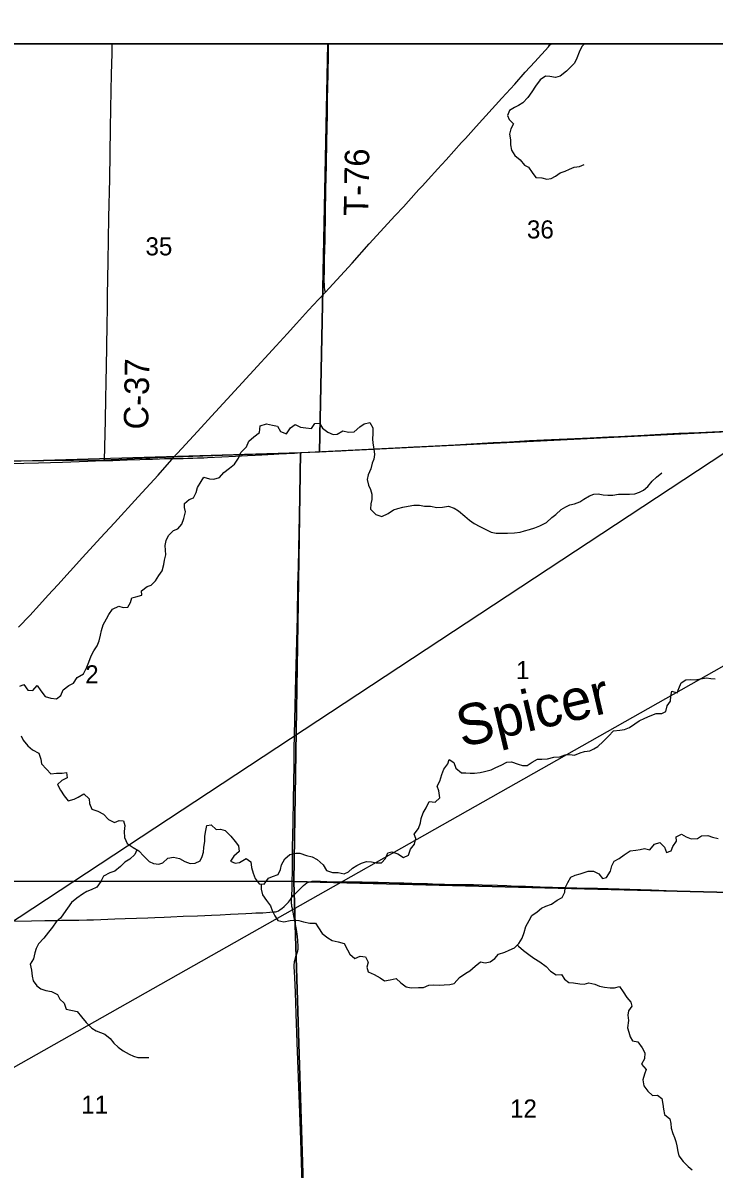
# Model space of a CAD drawing. Extents: x 0 to 34, y 0 to 22.
# Drawn here: x 7.652 to 8.453, y 19.597 to 20.924 of the extents above; entities that cross this region are included whole.
import ezdxf

# ---------------------------------------------------------------- set-up
doc = ezdxf.new("R2010")
doc.units = 0
for name, color, linetype in [('GM_X_County', 7, 'Continuous'), ('GM_X_County_Road', 7, 'Continuous'), ('GM_X_County_Road_Text', 7, 'Continuous'), ('GM_X_Minor_River', 7, 'Continuous'), ('GM_X_Minor_River_Text', 7, 'Continuous'), ('GM_X_Section', 7, 'Continuous'), ('GM_X_Section_Text', 7, 'Continuous'), ('GM_X_State_Route', 7, 'Continuous'), ('GM_X_Township', 7, 'Continuous'), ('GM_X_Township_Road', 7, 'Continuous'), ('GM_X_Township_Road_Text', 7, 'Continuous'), ('SH_Data', 7, 'Continuous'), ('SH_Text', 7, 'Continuous')]:
    doc.layers.add(name, color=color, linetype=linetype)

msp = doc.modelspace()

# ---------------------------------------------------------------- linework, layer by layer
at = {"layer": 'GM_X_County'}
msp.add_lwpolyline([(9.4, 14.3965), (9.4, 20.9), (2.6, 20.9), (2.6, 14.4092)], dxfattribs=at)
at = {"layer": 'GM_X_County_Road'}
for points in [[(7.7466, 20.4172), (7.7478, 20.464), (7.7482, 20.4889), (7.7485, 20.5075), (7.7493, 20.5473), (7.7497, 20.5762), (7.75, 20.5917), (7.7502, 20.6082), (7.751, 20.6477), (7.7518, 20.6986), (7.7527, 20.7434), (7.7535, 20.8018), (7.754, 20.8251), (7.7549, 20.8652), (7.7551, 20.8764), (7.7555, 20.8891), (7.7556, 20.9)], [(7.9742, 20.4263), (7.9996, 20.4275), (8.0207, 20.4286), (8.0291, 20.429), (8.0468, 20.4299), (8.0617, 20.4306), (8.0729, 20.4311), (8.0794, 20.4315), (8.1051, 20.433), (8.1343, 20.4344), (8.1654, 20.436), (8.197, 20.4379), (8.2162, 20.4389), (8.2392, 20.4402), (8.256, 20.441), (8.3094, 20.4436), (8.3311, 20.4446), (8.3423, 20.4452), (8.3721, 20.4467), (8.3913, 20.4477), (8.4124, 20.4487), (8.4354, 20.4497), (8.4835, 20.452), (8.501, 20.4526)], [(7.6219, 20.4132), (7.6533, 20.414), (7.6704, 20.4145), (7.698, 20.4154), (7.7173, 20.4161), (7.7272, 20.4164), (7.7361, 20.4168), (7.7466, 20.4172)], [(7.7466, 20.4172), (7.7563, 20.4173), (7.7645, 20.4176), (7.7731, 20.4179), (7.7877, 20.4184), (7.7945, 20.4187), (7.7973, 20.4187), (7.8023, 20.4188), (7.8103, 20.4192), (7.8162, 20.4194), (7.8224, 20.4195), (7.8256, 20.4195)], [(7.8256, 20.4195), (7.8265, 20.4196), (7.8295, 20.4195), (7.8332, 20.4195), (7.8378, 20.4196), (7.8433, 20.4199), (7.8492, 20.4201), (7.8545, 20.4202), (7.8579, 20.4203), (7.8619, 20.4204), (7.866, 20.4206), (7.8827, 20.4216), (7.8985, 20.4224), (7.9125, 20.4231), (7.9212, 20.4235), (7.9292, 20.4239), (7.9429, 20.4246), (7.9488, 20.4249), (7.9668, 20.4259), (7.9742, 20.4263)]]:
    msp.add_lwpolyline(points, dxfattribs=at)
at = {"layer": 'GM_X_Minor_River'}
for points in [[(8.3031, 20.9), (8.3001, 20.8967), (8.297, 20.8901), (8.2941, 20.8831), (8.2916, 20.8776), (8.2821, 20.8682), (8.2747, 20.8625), (8.2694, 20.8609), (8.263, 20.8618), (8.2579, 20.8624), (8.2516, 20.8581), (8.2461, 20.8508), (8.2419, 20.8443), (8.2373, 20.8377), (8.2316, 20.8315), (8.2266, 20.8285), (8.2219, 20.8261), (8.216, 20.8227), (8.2137, 20.817), (8.2156, 20.8121), (8.2206, 20.8073), (8.2178, 20.8012), (8.2162, 20.7952), (8.2173, 20.7887), (8.2173, 20.7827), (8.2184, 20.7768), (8.2221, 20.7705), (8.2283, 20.7653), (8.2334, 20.7594), (8.2383, 20.7571), (8.2424, 20.7509), (8.2466, 20.745), (8.2537, 20.7447), (8.2592, 20.7432), (8.2645, 20.7437), (8.2695, 20.7467), (8.2748, 20.7505), (8.2808, 20.7522), (8.2858, 20.7548), (8.2911, 20.757), (8.2971, 20.7579), (8.3028, 20.7602)], [(7.6484, 20.1558), (7.6533, 20.1578), (7.658, 20.1514), (7.6637, 20.1508), (7.6688, 20.1566), (7.6731, 20.1505), (7.6778, 20.144), (7.6846, 20.1421), (7.691, 20.1413), (7.696, 20.1449), (7.6988, 20.1515), (7.7053, 20.1568), (7.7106, 20.1594), (7.7152, 20.166), (7.7222, 20.1702), (7.7264, 20.1779), (7.7285, 20.1836), (7.7314, 20.191), (7.7343, 20.1968), (7.7383, 20.2027), (7.7406, 20.2082), (7.7422, 20.215), (7.7431, 20.2203), (7.7452, 20.2269), (7.7489, 20.2337), (7.7519, 20.2388), (7.7561, 20.2452), (7.7633, 20.2484), (7.7684, 20.2469), (7.7739, 20.2472), (7.7768, 20.2529), (7.7783, 20.2582), (7.7831, 20.2595), (7.7899, 20.2612), (7.7894, 20.2661), (7.796, 20.2714), (7.8009, 20.2727), (7.8057, 20.278), (7.8097, 20.2842), (7.8135, 20.2893), (7.8153, 20.2967), (7.8162, 20.3016), (7.8176, 20.3079), (7.8174, 20.3135), (7.8169, 20.3187), (7.8181, 20.3244), (7.8209, 20.3302), (7.8268, 20.3362), (7.8316, 20.3381), (7.8362, 20.3436), (7.8388, 20.3502), (7.8406, 20.3576), (7.8395, 20.3627), (7.8395, 20.3675), (7.845, 20.3722), (7.8498, 20.374), (7.8528, 20.3801), (7.8546, 20.386), (7.8588, 20.393), (7.8618, 20.3979), (7.8684, 20.3959), (7.8734, 20.3957), (7.88, 20.3974), (7.8851, 20.4034), (7.8916, 20.4085), (7.8973, 20.4128), (7.9019, 20.4198), (7.9047, 20.4264), (7.9114, 20.433), (7.9139, 20.4395), (7.9198, 20.4446), (7.9264, 20.4495), (7.9271, 20.4572), (7.9344, 20.4595), (7.9413, 20.4583), (7.9471, 20.4571), (7.9507, 20.451), (7.9576, 20.448), (7.9624, 20.4549), (7.9676, 20.4591), (7.974, 20.4558), (7.98, 20.4552), (7.9868, 20.4544), (7.9903, 20.4601), (7.9959, 20.4603), (7.9993, 20.4546), (8.0055, 20.4502), (8.0116, 20.4473), (8.0165, 20.4478), (8.0229, 20.4514), (8.0294, 20.4502), (8.0362, 20.4506), (8.0428, 20.4564)], [(8.0428, 20.4564), (8.0476, 20.4598), (8.0542, 20.4611), (8.0576, 20.4552), (8.0577, 20.4483), (8.0575, 20.4423), (8.0577, 20.4373), (8.0588, 20.4307), (8.0595, 20.4243), (8.0589, 20.4189), (8.0571, 20.414), (8.0552, 20.4076), (8.0523, 20.4008), (8.0512, 20.3951), (8.0525, 20.3885), (8.0551, 20.3837), (8.0564, 20.3782), (8.0565, 20.3721), (8.0555, 20.3672), (8.0549, 20.3608), (8.0613, 20.3548), (8.0683, 20.3525), (8.0753, 20.3557), (8.0816, 20.36), (8.0867, 20.3617), (8.0924, 20.3632), (8.0987, 20.3643), (8.1053, 20.3654), (8.1117, 20.3654), (8.1174, 20.3642), (8.1246, 20.3645), (8.1319, 20.3626), (8.1386, 20.3631), (8.1454, 20.3642), (8.152, 20.3621), (8.1569, 20.3589), (8.1642, 20.3526), (8.1699, 20.3482), (8.1753, 20.3443), (8.1818, 20.3409), (8.187, 20.338), (8.195, 20.3344), (8.2006, 20.3332), (8.2074, 20.333), (8.2139, 20.3329), (8.2218, 20.3333), (8.2283, 20.3342), (8.2334, 20.3357), (8.2394, 20.3372), (8.2453, 20.3394), (8.2514, 20.3416), (8.259, 20.3456), (8.2651, 20.3512), (8.2698, 20.3548), (8.2761, 20.3605), (8.2814, 20.3635), (8.2861, 20.3657), (8.2914, 20.367), (8.2975, 20.3693), (8.3024, 20.3726), (8.3087, 20.3762), (8.3138, 20.3783), (8.3187, 20.3786), (8.3248, 20.3774), (8.3299, 20.377), (8.336, 20.3772), (8.3424, 20.3781), (8.3498, 20.3784), (8.3551, 20.3782), (8.3615, 20.3786), (8.3666, 20.3806), (8.3715, 20.3827), (8.3763, 20.3872), (8.3816, 20.3931), (8.3864, 20.3978), (8.3927, 20.403)], [(8.113, 19.9975), (8.1138, 20.0026), (8.1159, 20.0092), (8.1197, 20.0149), (8.1231, 20.0221), (8.1298, 20.0215), (8.1353, 20.0266), (8.1342, 20.0347), (8.1321, 20.0401), (8.1352, 20.0457), (8.1377, 20.0535), (8.14, 20.0597), (8.1446, 20.066), (8.1463, 20.0711), (8.1516, 20.0674), (8.1538, 20.061), (8.1604, 20.0554), (8.1653, 20.0554), (8.1706, 20.0552), (8.1757, 20.0552), (8.182, 20.0559), (8.1871, 20.057), (8.1949, 20.0589), (8.2002, 20.0615), (8.2066, 20.0645), (8.2129, 20.068), (8.2186, 20.0682), (8.2261, 20.0655), (8.231, 20.0638), (8.2365, 20.0641), (8.2422, 20.0677), (8.2485, 20.0713), (8.2534, 20.0714), (8.2602, 20.0716), (8.2674, 20.0736), (8.2746, 20.074), (8.2808, 20.0762), (8.286, 20.0766), (8.2913, 20.0761), (8.2981, 20.0786), (8.303, 20.0801), (8.3091, 20.081), (8.3138, 20.0832), (8.3186, 20.086), (8.3248, 20.0917), (8.3309, 20.0979), (8.3368, 20.1043), (8.344, 20.105), (8.3493, 20.1056), (8.355, 20.1078), (8.3613, 20.1122), (8.3662, 20.1157), (8.3728, 20.1187), (8.3791, 20.1213), (8.3861, 20.1242), (8.3925, 20.1243), (8.3973, 20.1264), (8.399, 20.133), (8.4028, 20.1383), (8.4029, 20.1443), (8.4044, 20.15), (8.4105, 20.1483), (8.4122, 20.1532), (8.4151, 20.1596), (8.4204, 20.1632), (8.4259, 20.1634), (8.4314, 20.1632), (8.4374, 20.1643), (8.4444, 20.1654), (8.4493, 20.1649), (8.4546, 20.1643)], [(7.6501, 20.0985), (7.6525, 20.0932), (7.6578, 20.0869), (7.6634, 20.0821), (7.6706, 20.0781), (7.6728, 20.0713), (7.6738, 20.0658), (7.6796, 20.0598), (7.6845, 20.0545), (7.6909, 20.0549), (7.6977, 20.055)], [(7.6977, 20.055), (7.7026, 20.0559), (7.7035, 20.0495), (7.6973, 20.0465), (7.6923, 20.0418), (7.6959, 20.0353), (7.6998, 20.0288), (7.7047, 20.0231), (7.7114, 20.025), (7.7163, 20.0272), (7.7229, 20.0312), (7.7288, 20.0252), (7.7293, 20.0199), (7.7321, 20.0133), (7.7391, 20.0112), (7.7455, 20.0075), (7.7515, 20.0014), (7.7583, 19.998), (7.7636, 20.0002), (7.7687, 19.9998), (7.7702, 19.9943), (7.7696, 19.9877), (7.7697, 19.9806), (7.7731, 19.9736), (7.7799, 19.969), (7.7865, 19.965), (7.7923, 19.9591), (7.7985, 19.9526), (7.8034, 19.9503), (7.8095, 19.9497), (7.8144, 19.9512), (7.8201, 19.9567), (7.8265, 19.9576), (7.8335, 19.9562), (7.8398, 19.9526), (7.846, 19.9506), (7.8518, 19.951), (7.8577, 19.9536), (7.86, 19.9585), (7.8616, 19.9634), (7.862, 19.9689), (7.8628, 19.9763), (7.8628, 19.9822), (7.864, 19.9885), (7.8653, 19.9945), (7.8705, 19.9953), (7.8761, 19.9899), (7.881, 19.9903), (7.8867, 19.9887), (7.8931, 19.982), (7.8983, 19.9761), (7.9021, 19.971), (7.9026, 19.9642), (7.8967, 19.9589), (7.8927, 19.9532), (7.898, 19.9509), (7.9031, 19.9515), (7.9109, 19.9562), (7.9162, 19.9523), (7.9171, 19.9457), (7.9189, 19.9394), (7.9215, 19.9332), (7.9261, 19.9269), (7.9317, 19.9265), (7.9367, 19.9333), (7.9416, 19.9353), (7.9481, 19.9379), (7.9507, 19.9436), (7.9519, 19.9491), (7.9557, 19.9559), (7.9616, 19.961), (7.9683, 19.9625), (7.9732, 19.9623), (7.9809, 19.9596), (7.9873, 19.958), (7.9932, 19.9551), (8.0003, 19.9488), (8.0039, 19.9422), (8.0109, 19.9402), (8.0177, 19.9402), (8.0245, 19.9386), (8.0294, 19.9407), (8.0342, 19.9452), (8.0393, 19.9482), (8.0444, 19.9509), (8.0503, 19.9529), (8.056, 19.9525), (8.0614, 19.9511), (8.0677, 19.9513), (8.0723, 19.9564), (8.0749, 19.9628), (8.0797, 19.9641), (8.0865, 19.9616), (8.0933, 19.9574), (8.0991, 19.9602), (8.1015, 19.967), (8.1058, 19.9729), (8.1076, 19.9793), (8.1055, 19.9843), (8.1105, 19.9909), (8.113, 19.9975)], [(7.9282, 19.9267), (7.9283, 19.9208), (7.9298, 19.9141), (7.9343, 19.9077), (7.939, 19.9014), (7.9412, 19.8959), (7.944, 19.89), (7.9476, 19.8845), (7.9545, 19.8829), (7.9619, 19.8844), (7.967, 19.8849), (7.9721, 19.8845), (7.9772, 19.883), (7.9846, 19.8814), (7.9914, 19.8812), (7.9946, 19.8759), (7.9989, 19.8694), (8.0055, 19.8642), (8.0106, 19.8614), (8.0174, 19.8598), (8.0244, 19.8577), (8.0283, 19.8503), (8.0311, 19.8455), (8.037, 19.8405), (8.043, 19.843), (8.0491, 19.8422), (8.0523, 19.8361), (8.0507, 19.8302), (8.0524, 19.8249), (8.0592, 19.822), (8.0663, 19.8182), (8.0712, 19.8147), (8.0779, 19.8157), (8.0847, 19.8171), (8.0901, 19.8122), (8.0962, 19.8076), (8.1022, 19.8066), (8.1107, 19.8067), (8.1164, 19.8067), (8.1225, 19.8097), (8.1283, 19.8101), (8.1346, 19.8095), (8.1403, 19.8098), (8.1469, 19.8105), (8.152, 19.8116), (8.1581, 19.8184), (8.1655, 19.8235), (8.1702, 19.8263), (8.1763, 19.8316), (8.1824, 19.8367), (8.1877, 19.8355), (8.1938, 19.8366), (8.1989, 19.8404), (8.2035, 19.8453), (8.2107, 19.8479), (8.2158, 19.85), (8.2219, 19.8528), (8.2268, 19.8579), (8.2308, 19.8639), (8.2329, 19.8707), (8.2352, 19.8774), (8.2387, 19.8843), (8.2421, 19.8902), (8.248, 19.8943), (8.253, 19.8989), (8.2583, 19.9009), (8.2647, 19.9035), (8.2715, 19.9079), (8.2771, 19.9111), (8.2801, 19.9171), (8.2805, 19.9224), (8.2838, 19.9283), (8.2872, 19.9345), (8.2923, 19.9371), (8.2978, 19.9384), (8.3026, 19.9401), (8.3073, 19.9416), (8.3134, 19.9414), (8.3196, 19.9383), (8.3237, 19.9332), (8.3286, 19.9343), (8.3332, 19.9415), (8.3346, 19.9477), (8.3374, 19.953), (8.3433, 19.9562), (8.349, 19.9605), (8.3561, 19.965), (8.3625, 19.966), (8.3676, 19.9667), (8.3725, 19.9678), (8.3786, 19.9664), (8.3843, 19.9728), (8.3904, 19.9749), (8.3958, 19.9692), (8.3979, 19.9631), (8.4035, 19.9652), (8.4053, 19.9703), (8.4095, 19.9763), (8.4091, 19.9812), (8.4154, 19.9844), (8.421, 19.9812)], [(8.421, 19.9812), (8.4265, 19.9789), (8.4339, 19.9794), (8.4388, 19.9826), (8.4458, 19.9829), (8.4513, 19.9808), (8.4581, 19.9796)], [(7.7842, 19.9664), (7.7819, 19.961), (7.776, 19.9554), (7.7703, 19.952), (7.7652, 19.9469), (7.7587, 19.9415), (7.7527, 19.9398), (7.7456, 19.9358), (7.7424, 19.9296), (7.738, 19.9232), (7.7312, 19.92), (7.7264, 19.9179), (7.7211, 19.9149), (7.7147, 19.9102), (7.7084, 19.9053), (7.7038, 19.8989), (7.699, 19.8923), (7.6958, 19.887), (7.6907, 19.8827), (7.6863, 19.8766), (7.6819, 19.8708), (7.6762, 19.8638), (7.6703, 19.8576), (7.6676, 19.8521), (7.6659, 19.847), (7.6645, 19.84), (7.6607, 19.8339), (7.6622, 19.8271), (7.6629, 19.8199), (7.6642, 19.8147), (7.6681, 19.8088), (7.673, 19.8054), (7.6789, 19.8035), (7.6851, 19.8023), (7.6921, 19.7988), (7.6949, 19.7935), (7.7, 19.7886), (7.7022, 19.7819), (7.715, 19.7792), (7.7199, 19.7727), (7.7256, 19.7662), (7.7321, 19.7599), (7.7372, 19.7565), (7.7421, 19.7546), (7.747, 19.7528), (7.7533, 19.7477), (7.7576, 19.7425), (7.7627, 19.7378), (7.7685, 19.7336), (7.7751, 19.7296), (7.7802, 19.7274), (7.7853, 19.7259), (7.798, 19.7258)], [(8.2251, 19.8561), (8.2266, 19.8546), (8.2322, 19.8497), (8.2385, 19.8449), (8.2443, 19.8409), (8.2511, 19.8367), (8.2586, 19.8311), (8.2635, 19.8256), (8.2703, 19.8216), (8.2762, 19.8218), (8.2799, 19.8164), (8.285, 19.8128), (8.2901, 19.8122), (8.2977, 19.8112), (8.3028, 19.8108), (8.3081, 19.8121), (8.3151, 19.8107), (8.3203, 19.8082), (8.3262, 19.8074), (8.3328, 19.8065), (8.3377, 19.8064), (8.3436, 19.8081), (8.3479, 19.8018), (8.352, 19.7953), (8.3569, 19.79), (8.3578, 19.7851), (8.3542, 19.78), (8.3532, 19.7747), (8.3542, 19.7686), (8.3528, 19.7603), (8.3543, 19.7551), (8.3558, 19.7496), (8.3588, 19.7449), (8.365, 19.7439), (8.3699, 19.737), (8.373, 19.7311), (8.3724, 19.7243), (8.3692, 19.7179), (8.3743, 19.712), (8.3727, 19.7063), (8.3706, 19.6999), (8.3719, 19.693), (8.3764, 19.6866), (8.382, 19.6818), (8.3875, 19.6821), (8.3926, 19.6783), (8.3937, 19.6719), (8.3946, 19.6658), (8.3959, 19.6597), (8.4019, 19.6546), (8.403, 19.6494), (8.4036, 19.6441), (8.4052, 19.6379), (8.4073, 19.6331), (8.409, 19.6284), (8.4101, 19.6234), (8.411, 19.6168), (8.4123, 19.612), (8.4175, 19.6054), (8.423, 19.5996), (8.4279, 19.5956)]]:
    msp.add_lwpolyline(points, dxfattribs=at)
at = {"layer": 'GM_X_Section'}
for p, q in [((8.0054, 20.9), (7.5044, 20.9)), ((8.5078, 20.9), (8.0054, 20.9))]:
    msp.add_line(p, q, dxfattribs=at)
for points in [[(7.5044, 20.9), (7.5099, 20.6643), (7.4912, 20.4118), (7.4943, 20.4122), (7.9738, 20.4266), (7.9957, 20.4274), (8.0054, 20.9)], [(8.0054, 20.9), (7.9957, 20.4274), (8.5001, 20.4524), (8.5078, 20.9)]]:
    msp.add_lwpolyline(points, dxfattribs=at)
for points in [[(7.9957, 20.4274), (8.5001, 20.4524), (8.4871, 19.9166), (7.9661, 19.9297), (7.9738, 20.4266)], [(7.4943, 20.4122), (7.9738, 20.4266), (7.9661, 19.9297), (7.4966, 19.9299)], [(7.4966, 19.9299), (7.9661, 19.9297), (7.9814, 19.4288), (7.5014, 19.4251)], [(7.9661, 19.9297), (8.4871, 19.9166), (8.4873, 19.9136), (8.4958, 19.4146), (7.9814, 19.4288)]]:
    msp.add_lwpolyline(points, close=True, dxfattribs=at)
at = {"layer": 'GM_X_State_Route'}
for points in [[(7.6815, 20.2613), (7.6925, 20.2733), (7.7213, 20.3047), (7.7422, 20.3277), (7.7583, 20.345), (7.7857, 20.3751), (7.8088, 20.4003), (7.8246, 20.4183), (7.8256, 20.4195), (7.8365, 20.4311), (7.8587, 20.4554), (7.8708, 20.4687), (7.8887, 20.4882), (7.915, 20.5168), (7.9457, 20.5502), (7.9584, 20.5639), (7.9693, 20.5758), (7.9833, 20.5912), (7.9949, 20.6038), (8.0028, 20.6123), (8.0071, 20.617), (8.0336, 20.6459), (8.0536, 20.6681), (8.0837, 20.7008), (8.0931, 20.7111), (8.1078, 20.7276), (8.111, 20.731), (8.1151, 20.7352), (8.1254, 20.7464), (8.1297, 20.7513), (8.1326, 20.7546), (8.1426, 20.7656), (8.1606, 20.7854), (8.165, 20.7902), (8.1775, 20.8041), (8.2071, 20.8368), (8.2221, 20.853), (8.2344, 20.867), (8.2456, 20.8791), (8.2611, 20.8965), (8.2626, 20.8981), (8.2644, 20.9)], [(7.6469, 20.2241), (7.66, 20.2378), (7.6712, 20.2499), (7.6815, 20.2613)]]:
    msp.add_lwpolyline(points, dxfattribs=at)
at = {"layer": 'GM_X_Township'}
msp.add_line((8.5077, 20.9), (5.5392, 20.9), dxfattribs=at)
for points in [[(5.5392, 20.9), (5.5101, 20.4256), (5.7064, 20.4262), (6.0458, 20.4245), (6.2038, 20.4227), (6.4871, 20.4167), (6.7389, 20.4145), (6.7822, 20.4149), (7.0235, 20.4144), (7.0997, 20.4161), (7.185, 20.4133), (7.2017, 20.4135), (7.3295, 20.4133), (7.7457, 20.4181), (7.8262, 20.4215), (7.9753, 20.4265), (8.5011, 20.4527), (8.5043, 20.6991), (8.5077, 20.9)], [(6.7822, 20.4149), (7.0235, 20.4144), (7.0997, 20.4161), (7.185, 20.4133), (7.2017, 20.4135), (7.3295, 20.4133), (7.7457, 20.4181), (7.8262, 20.4215), (7.9753, 20.4265), (8.5011, 20.4527), (8.493, 20.1675), (8.4861, 19.9159), (8.486, 19.9121), (8.4932, 19.4121), (8.4993, 18.91), (8.4999, 18.4019), (8.4971, 17.9043), (8.4927, 17.4064), (7.9915, 17.4046), (7.9762, 17.4045), (7.486, 17.4058), (7.4791, 17.4058), (6.9784, 17.4112), (6.8511, 17.4114)]]:
    msp.add_lwpolyline(points, dxfattribs=at)
at = {"layer": 'GM_X_Township_Road'}
for points in [[(8.0051, 20.8231), (8.0052, 20.8353), (8.0059, 20.8648), (8.0063, 20.8878), (8.0065, 20.9)], [(8.0028, 20.6123), (8.0022, 20.6145), (8.0019, 20.6158), (8.0016, 20.6174), (8.0015, 20.6197), (8.0014, 20.6265), (8.0015, 20.6373), (8.0017, 20.6504), (8.0023, 20.6727), (8.0028, 20.7035), (8.0033, 20.7312), (8.0039, 20.7594), (8.0043, 20.7871), (8.005, 20.8176), (8.0051, 20.8231)], [(7.9636, 19.9106), (7.9636, 19.911), (7.9638, 19.9122), (7.9639, 19.9146), (7.964, 19.9164), (7.9641, 19.9185), (7.9643, 19.9249), (7.9645, 19.946), (7.9647, 19.969), (7.9653, 19.9982), (7.9656, 20.024), (7.9664, 20.0646), (7.9666, 20.0827), (7.9676, 20.1333), (7.9684, 20.1659), (7.9702, 20.236), (7.9708, 20.2727), (7.9714, 20.2935), (7.9723, 20.3355), (7.9727, 20.3525), (7.9734, 20.3827), (7.9738, 20.3967), (7.974, 20.411), (7.9741, 20.4244), (7.9742, 20.4263)], [(7.9636, 19.9106), (7.9647, 19.9121), (7.9659, 19.9137), (7.9668, 19.9147), (7.9679, 19.9158), (7.9773, 19.9248), (7.9794, 19.9266), (7.9813, 19.928), (7.983, 19.9288), (7.9845, 19.9293), (7.9861, 19.9297), (7.9872, 19.9299), (7.9886, 19.93), (7.9915, 19.9301), (7.9971, 19.9299), (8.0045, 19.9297), (8.0132, 19.9293), (8.0219, 19.9291), (8.0287, 19.9292), (8.0349, 19.9292), (8.0415, 19.9291), (8.0452, 19.9291), (8.0523, 19.929), (8.0601, 19.9289), (8.0638, 19.9288), (8.0766, 19.9284), (8.089, 19.928), (8.0936, 19.9279), (8.1125, 19.9273), (8.1212, 19.9271), (8.1327, 19.9267), (8.1408, 19.9264), (8.1456, 19.9263), (8.1666, 19.9262), (8.1743, 19.9261), (8.1843, 19.9259), (8.202, 19.9252), (8.2131, 19.9248), (8.2181, 19.9246), (8.2346, 19.9242), (8.2517, 19.9235), (8.3084, 19.922), (8.3181, 19.9217), (8.3557, 19.9207), (8.3808, 19.92), (8.3975, 19.9193), (8.4603, 19.9173)], [(7.6427, 19.8835), (7.6622, 19.884), (7.6775, 19.8843), (7.6827, 19.8844), (7.6902, 19.8846), (7.697, 19.8848), (7.7054, 19.8849), (7.7169, 19.885), (7.7262, 19.8851), (7.7339, 19.8854), (7.7423, 19.8857), (7.7588, 19.8862), (7.7706, 19.8867), (7.797, 19.8876), (7.8051, 19.8879), (7.8159, 19.8884), (7.8234, 19.8888), (7.838, 19.8893), (7.8544, 19.8899), (7.8631, 19.8901), (7.8709, 19.8905), (7.8806, 19.8909), (7.8926, 19.8916), (7.9106, 19.8926), (7.9174, 19.8929), (7.922, 19.8932), (7.9301, 19.8935), (7.9384, 19.894), (7.9431, 19.8943), (7.9449, 19.8946), (7.9463, 19.895), (7.9483, 19.8958), (7.9504, 19.897), (7.9524, 19.8984), (7.9549, 19.9006), (7.9578, 19.9033), (7.9598, 19.9057), (7.9612, 19.9074), (7.9622, 19.9087), (7.9632, 19.9101), (7.9636, 19.9106)], [(7.9758, 19.5807), (7.975, 19.604), (7.9741, 19.6304), (7.9731, 19.6618), (7.9717, 19.7021), (7.9701, 19.7431), (7.9689, 19.7764), (7.968, 19.8009), (7.9673, 19.8183), (7.9667, 19.8313), (7.9667, 19.8334), (7.9669, 19.8354), (7.9671, 19.8369), (7.9673, 19.8383), (7.9677, 19.8398), (7.9681, 19.8412), (7.9686, 19.8427), (7.9701, 19.8468), (7.9704, 19.848), (7.9707, 19.8492), (7.9709, 19.8502), (7.971, 19.8513), (7.9711, 19.8529), (7.9711, 19.8546), (7.971, 19.8568), (7.9709, 19.8591), (7.9707, 19.8614), (7.9702, 19.866), (7.9691, 19.874), (7.9661, 19.8899), (7.9653, 19.8942), (7.9645, 19.8983), (7.964, 19.9006), (7.9637, 19.9026), (7.9635, 19.9038), (7.9634, 19.9051), (7.9633, 19.9068), (7.9634, 19.9082), (7.9635, 19.9097), (7.9636, 19.9106)]]:
    msp.add_lwpolyline(points, dxfattribs=at)
at = {"layer": 'SH_Data'}
msp.add_line((2.6, 20.9), (9.4, 20.9), dxfattribs=at)
at = {"layer": 'SH_Text'}
msp.add_lwpolyline([(9.7381, 20.8994), (5.808, 18.6779), (9.7381, 21.2643)], close=True, dxfattribs=at)

# ---------------------------------------------------------------- texts
at = {"layer": 'GM_X_County_Road_Text'}
msp.add_text('C-37', height=0.02841, rotation=88.9715, dxfattribs=at).set_placement((7.7973, 20.4529))
at = {"layer": 'GM_X_Minor_River_Text'}
msp.add_text('Spicer', height=0.04737, rotation=13.296, dxfattribs=at).set_placement((8.1609, 20.0848))
at = {"layer": 'GM_X_Section_Text'}
for s, height, p in [('36', 0.02093, (8.2363, 20.6744)), ('35', 0.02093, (7.7942, 20.6548)), ('2', 0.0209, (7.7244, 20.1591)), ('1', 0.0209, (8.2236, 20.164)), ('11', 0.02093, (7.7197, 19.6607)), ('12', 0.02093, (8.2167, 19.6562))]:
    msp.add_text(s, height=height, rotation=0, dxfattribs=at).set_placement(p)
at = {"layer": 'GM_X_Township_Road_Text'}
msp.add_text('T-76', height=0.02841, rotation=88.9519, dxfattribs=at).set_placement((8.0523, 20.7003))

doc.saveas('drawing.dxf')
